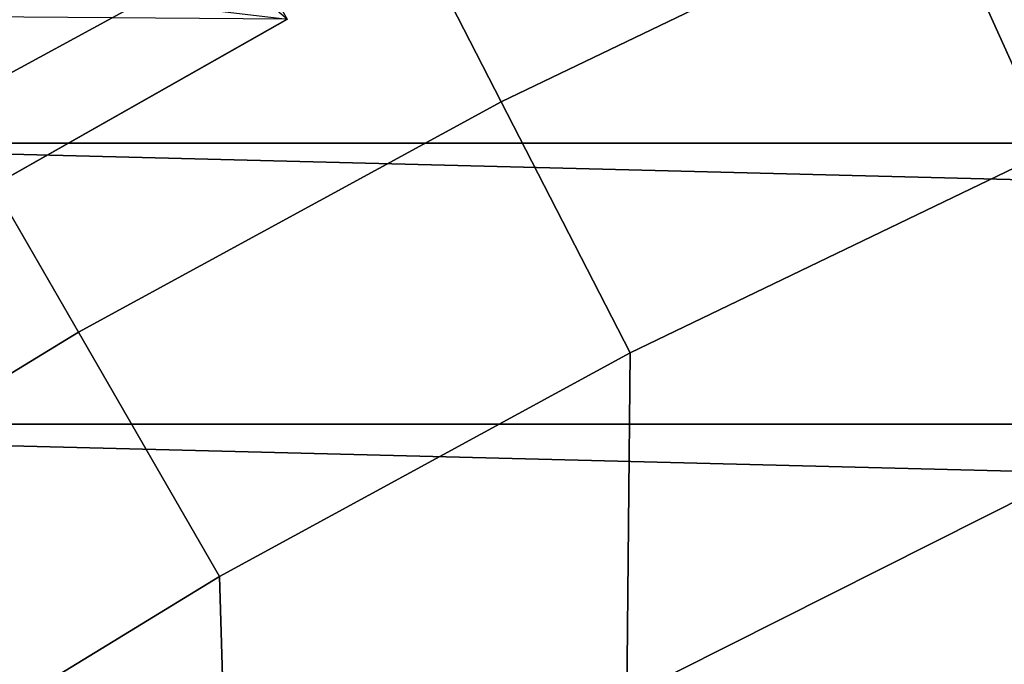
# Model space of a CAD drawing. Header units: metres. Extents: x -248 to 28, y -28 to 28.
# Tile 404 of 507: x -12.85 to -10.26, y 21.12 to 22.81. Entities that reach past the tile are written whole.
import ezdxf

# ---------------------------------------------------------------- set-up
doc = ezdxf.new("R2010")
doc.units = ezdxf.units.M
doc.layers.add('solid_10_061_053_XXX', color=7, linetype='CONTINUOUS')

msp = doc.modelspace()

# ---------------------------------------------------------------- linework, layer by layer
at = {"layer": 'solid_10_061_053_XXX'}
for points in [[(-11.585125, 22.597622, 137.162735), (-10.444324, 23.147001, 137.162735), (-10.725805, 23.770826, 135.939667), (-11.89735, 23.20664, 135.939667)], [(-13.039316, 22.584759, 135.939667), (-11.89735, 23.20664, 135.939667), (-12.182721, 23.763277, 134.685471), (-13.352079, 23.12648, 134.685471)], [(-9.277559, 23.638834, 137.162735), (-10.444324, 23.147001, 137.162735), (-10.13927, 22.47093, 138.351929), (-9.006582, 22.948399, 138.351929)], [(-12.148281, 22.815027, 25), (-13.305972, 22.159822, 25), (-13.165689, 23.228313, 25), (-12.570514, 23.555723, 25)], [(-12.148281, 22.815027, 118), (-12.851079, 23.403839, 118), (-13.445855, 23.067268, 118), (-13.305972, 22.159822, 118)], [(-12.697122, 21.99206, 137.162735), (-11.585125, 22.597622, 137.162735), (-11.89735, 23.20664, 135.939667), (-13.039316, 22.584759, 135.939667)], [(-14.017624, 22.489017, -9.8), (-12.860599, 23.170126, -9.8), (14.017536, 22.489073, -9.8)], [(-12.860599, 23.170126, -9.8), (12.860509, 23.170177, -9.8), (14.017536, 22.489073, -9.8)], [(-10.444324, 23.147001, 137.162735), (-11.585125, 22.597622, 137.162735), (-11.246749, 21.937595, 138.351929), (-10.13927, 22.47093, 138.351929)], [(-14.387893, 23.079979, 118.5), (-12.147812, 22.815279, 118.5), (-13.306221, 22.159664, 118.5), (-15.538562, 22.321514, 118.5)], [(-13.306265, 22.159639, 24.5), (-12.147851, 22.815258, 24.5), (-14.225511, 22.830782, 24.5), (-15.363261, 22.081211, 24.5)], [(-13.305972, 22.159822, 25), (-12.148281, 22.815027, 25), (-12.147851, 22.815258, 24.5), (-13.306265, 22.159639, 24.5)], [(-13.306221, 22.159664, 118.5), (-12.147812, 22.815279, 118.5), (-12.148281, 22.815027, 118), (-13.305972, 22.159822, 118)], [(-13.777552, 21.331823, 137.162735), (-12.697122, 21.99206, 137.162735), (-13.039316, 22.584759, 135.939667), (-14.148865, 21.906727, 135.939667)], [(-11.585125, 22.597622, 137.162735), (-12.697122, 21.99206, 137.162735), (-12.326267, 21.349722, 138.351929), (-11.246749, 21.937595, 138.351929)], [(-15.138659, 21.750189, -9.8), (-14.017624, 22.489017, -9.8), (15.138575, 21.750248, -9.8)], [(-14.017624, 22.489017, -9.8), (14.017536, 22.489073, -9.8), (15.138575, 21.750248, -9.8)], [(-10.13927, 22.47093, 138.351929), (-11.246749, 21.937595, 138.351929), (-11.255509, 21.032909, 139.504547), (-10.183839, 21.572186, 139.504547)], [(-12.697122, 21.99206, 137.162735), (-13.777552, 21.331823, 137.162735), (-13.375141, 20.708769, 138.351929), (-12.326267, 21.349722, 138.351929)], [(-11.246749, 21.937595, 138.351929), (-12.326267, 21.349722, 138.351929), (-12.298712, 20.440435, 139.504547), (-11.255509, 21.032909, 139.504547)], [(-16.220831, 20.955532, -9.8), (-15.138659, 21.750189, -9.8), (16.220751, 20.955595, -9.8)], [(-15.138659, 21.750189, -9.8), (15.138575, 21.750248, -9.8), (16.220751, 20.955595, -9.8)], [(-10.183839, 21.572186, 139.504547), (-11.255509, 21.032909, 139.504547), (-10.881886, 20.267408, 140.617996), (-9.848475, 20.7892, 140.617996)], [(-12.326267, 21.349722, 138.351929), (-13.375141, 20.708769, 138.351929), (-13.310808, 19.796265, 139.504547), (-12.298712, 20.440435, 139.504547)]]:
    msp.add_3dface(points, dxfattribs=at)

doc.saveas('drawing.dxf')
